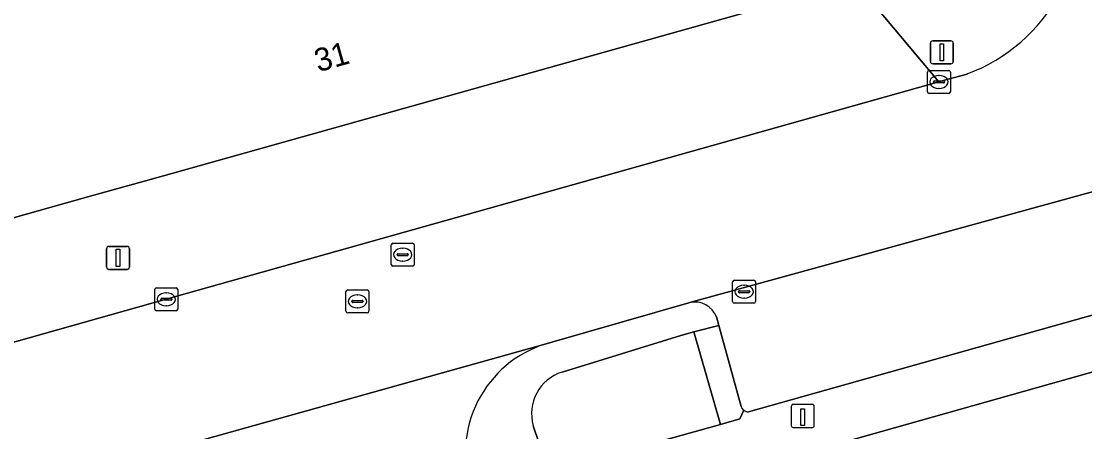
# Model space of a CAD drawing. Extents: x 159680 to 160786, y 387323 to 388340.
# Drawn here: x 160042.22 to 160088.5, y 388007.32 to 388025.19 of the extents above; entities that cross this region are included whole.
import ezdxf

# ---------------------------------------------------------------- set-up
doc = ezdxf.new("R2010")
doc.units = 0
for name, color, linetype in [('IMGEO_Berm_groen', 7, 'Continuous'), ('IMGEO_Groenvoorziening', 7, 'Continuous'), ('IMGEO_Kolk', 7, 'Continuous'), ('IMGEO_Laadpaal', 7, 'Continuous'), ('IMGEO_Lichtmast', 7, 'Continuous'), ('IMGEO_Pand', 7, 'Continuous'), ('IMGEO_Pand_nummerreeks', 7, 'Continuous'), ('IMGEO_Parkeervlak_open', 7, 'Continuous'), ('IMGEO_Rijbaan_lokaal_gesloten', 7, 'Continuous'), ('IMGEO_Rijbaan_lokaal_open', 7, 'Continuous'), ('IMGEO_Rioolput', 7, 'Continuous'), ('IMGEO_Voetpad_open', 7, 'Continuous')]:
    doc.layers.add(name, color=color, linetype=linetype)

msp = doc.modelspace()

# ---------------------------------------------------------------- linework, layer by layer
at = {"layer": 'IMGEO_Berm_groen'}
for points in [[(160064.504, 388007.573), (160065.196, 388005.532), (160066.404, 388005.893), (160072.649, 388007.629), (160071.485, 388011.671)], [(160071.485, 388011.671), (160070.928, 388011.51), (160065.754, 388009.916)]]:
    msp.add_lwpolyline(points, dxfattribs=at)
msp.add_arc((160066.328, 388008.105), 1.9, 107.5934, 196.2464, dxfattribs=at)
at = {"layer": 'IMGEO_Groenvoorziening'}
msp.add_lwpolyline([(160105.042, 388014.47), (160093.242, 388011.152), (160076.265, 388006.368), (160076.24, 388006.361)], dxfattribs=at)
at = {"layer": 'IMGEO_Kolk'}
for p, q in [((160081.658, 388022.125), (160081.658, 388022.977)), ((160081.733, 388023.051), (160082.585, 388023.051)), ((160082.146, 388022.831), (160082.171, 388022.831)), ((160082.659, 388022.977), (160082.659, 388022.125)), ((160081.917, 388022.545), (160081.917, 388022.557)), ((160082.355, 388022.508), (160081.957, 388022.508)), ((160081.96, 388022.594), (160082.358, 388022.594)), ((160082.169, 388022.271), (160082.144, 388022.271)), ((160082.401, 388022.557), (160082.401, 388022.545)), ((160082.585, 388022.051), (160081.733, 388022.051)), ((160073.254, 388013.914), (160074.106, 388013.914)), ((160048.031, 388012.657), (160048.031, 388013.509)), ((160048.106, 388013.583), (160048.958, 388013.583)), ((160049.032, 388013.509), (160049.032, 388012.657)), ((160073.179, 388012.988), (160073.179, 388013.84)), ((160073.481, 388013.457), (160073.879, 388013.457)), ((160073.667, 388013.694), (160073.692, 388013.694)), ((160074.18, 388013.84), (160074.18, 388012.988)), ((160048.29, 388013.077), (160048.29, 388013.089)), ((160048.728, 388013.04), (160048.33, 388013.04)), ((160048.333, 388013.126), (160048.731, 388013.126)), ((160048.519, 388013.363), (160048.544, 388013.363)), ((160048.774, 388013.089), (160048.774, 388013.077)), ((160073.438, 388013.408), (160073.438, 388013.42)), ((160073.876, 388013.371), (160073.478, 388013.371)), ((160073.69, 388013.134), (160073.665, 388013.134)), ((160073.922, 388013.42), (160073.922, 388013.408)), ((160048.958, 388012.583), (160048.106, 388012.583)), ((160048.542, 388012.803), (160048.517, 388012.803)), ((160074.106, 388012.914), (160073.254, 388012.914))]:
    msp.add_line(p, q, dxfattribs=at)
for points in [[(160081.658, 388022.125), (160081.658, 388022.977)], [(160081.733, 388023.051), (160082.585, 388023.051)], [(160082.659, 388022.977), (160082.659, 388022.125)], [(160082.585, 388022.051), (160081.733, 388022.051)], [(160073.254, 388013.914), (160074.106, 388013.914)], [(160048.031, 388012.657), (160048.031, 388013.509)], [(160048.106, 388013.583), (160048.958, 388013.583)], [(160049.032, 388013.509), (160049.032, 388012.657)], [(160073.179, 388012.988), (160073.179, 388013.84)], [(160074.18, 388013.84), (160074.18, 388012.988)], [(160048.958, 388012.583), (160048.106, 388012.583)], [(160074.106, 388012.914), (160073.254, 388012.914)]]:
    msp.add_lwpolyline(points, dxfattribs=at)
for centre, radius, start, end in [((160081.735, 388022.975), 0.0765, 91.552, 178.448), ((160081.735, 388022.975), 0.0765, 91.552, 178.448), ((160082.583, 388022.975), 0.0765, 1.552, 88.448), ((160082.583, 388022.975), 0.0765, 1.552, 88.448), ((160081.957, 388022.554), 0.0403, 85.8775, 175.7526), ((160081.954, 388022.544), 0.0366, 178.938, 274.7102), ((160082.358, 388022.551), 0.043, 264.8664, 352.4533), ((160082.362, 388022.556), 0.0386, 1.7309, 96.639), ((160081.735, 388022.127), 0.0765, 181.552, 268.448), ((160081.735, 388022.127), 0.0765, 181.552, 268.448), ((160082.583, 388022.127), 0.0765, 271.552, 358.448), ((160082.583, 388022.127), 0.0765, 271.552, 358.448), ((160073.256, 388013.838), 0.0765, 91.552, 178.448), ((160073.256, 388013.838), 0.0765, 91.552, 178.448), ((160074.104, 388013.838), 0.0765, 1.552, 88.448), ((160074.104, 388013.838), 0.0765, 1.552, 88.448), ((160048.108, 388013.507), 0.0765, 91.552, 178.448), ((160048.108, 388013.507), 0.0765, 91.552, 178.448), ((160048.956, 388013.507), 0.0765, 1.552, 88.448), ((160048.956, 388013.507), 0.0765, 1.552, 88.448), ((160073.478, 388013.417), 0.0403, 85.8775, 175.7526), ((160073.883, 388013.419), 0.0386, 1.7309, 96.639), ((160048.33, 388013.086), 0.0403, 85.8775, 175.7526), ((160048.327, 388013.076), 0.0366, 178.938, 274.7102), ((160048.731, 388013.083), 0.043, 264.8664, 352.4533), ((160048.735, 388013.088), 0.0386, 1.7309, 96.639), ((160073.256, 388012.99), 0.0765, 181.552, 268.448), ((160073.256, 388012.99), 0.0765, 181.552, 268.448), ((160073.475, 388013.407), 0.0366, 178.938, 274.7102), ((160073.879, 388013.414), 0.043, 264.8664, 352.4533), ((160074.104, 388012.99), 0.0765, 271.552, 358.448), ((160074.104, 388012.99), 0.0765, 271.552, 358.448), ((160048.108, 388012.659), 0.0765, 181.552, 268.448), ((160048.108, 388012.659), 0.0765, 181.552, 268.448), ((160048.956, 388012.659), 0.0765, 271.552, 358.448), ((160048.956, 388012.659), 0.0765, 271.552, 358.448)]:
    msp.add_arc(centre, radius, start, end, dxfattribs=at)
for centre, major_axis, ratio, start_param, end_param in [((160082.145, 388022.551), (-0.387, 0.002), 0.722429, 4.712389, 7.853982), ((160082.17, 388022.551), (-0.39, 0.002), 0.717154, 1.570796, 4.712389), ((160073.666, 388013.414), (-0.387, 0.002), 0.722429, 4.712389, 7.853982), ((160073.691, 388013.414), (-0.39, 0.002), 0.717154, 1.570796, 4.712389), ((160048.518, 388013.083), (-0.387, 0.002), 0.722429, 4.712389, 7.853982), ((160048.543, 388013.083), (-0.39, 0.002), 0.717154, 1.570796, 4.712389)]:
    msp.add_ellipse(centre, major_axis=major_axis, ratio=ratio, start_param=start_param, end_param=end_param, dxfattribs=at)
at = {"layer": 'IMGEO_Laadpaal'}
for p, q in [((160075.73, 388008.42), (160075.73, 388007.579)), ((160075.73, 388008.42), (160075.73, 388007.579)), ((160076.646, 388008.504), (160075.805, 388008.504)), ((160076.646, 388008.504), (160075.805, 388008.504)), ((160076.73, 388007.588), (160076.73, 388008.429)), ((160076.73, 388007.588), (160076.73, 388008.429)), ((160075.814, 388007.504), (160076.655, 388007.504)), ((160075.814, 388007.504), (160076.655, 388007.504))]:
    msp.add_line(p, q, dxfattribs=at)
msp.add_lwpolyline([(160076.145, 388008.317), (160076.305, 388008.317), (160076.305, 388007.584), (160076.145, 388007.584), (160076.145, 388008.317)], dxfattribs=at)
for centre, start, end in [((160075.808, 388008.426), 92.4484, 184.2845), ((160075.808, 388008.426), 92.4484, 184.2845), ((160076.652, 388008.426), 2.4484, 94.2845), ((160076.652, 388008.426), 2.4484, 94.2845), ((160075.808, 388007.582), 182.4484, 274.2845), ((160075.808, 388007.582), 182.4484, 274.2845), ((160076.652, 388007.582), 272.4484, 4.2845), ((160076.652, 388007.582), 272.4484, 4.2845)]:
    msp.add_arc(centre, 0.0779, start, end, dxfattribs=at)
at = {"layer": 'IMGEO_Lichtmast'}
for p, q in [((160081.788, 388023.439), (160081.788, 388024.239)), ((160081.788, 388024.239), (160081.788, 388023.439)), ((160081.888, 388024.339), (160082.678, 388024.339)), ((160082.678, 388024.339), (160081.888, 388024.339)), ((160082.778, 388024.239), (160082.778, 388023.439)), ((160082.778, 388023.439), (160082.778, 388024.239)), ((160082.678, 388023.339), (160081.888, 388023.339)), ((160081.888, 388023.339), (160082.678, 388023.339)), ((160045.937, 388014.486), (160045.937, 388015.286)), ((160045.937, 388015.286), (160045.937, 388014.486)), ((160046.037, 388015.386), (160046.827, 388015.386)), ((160046.827, 388015.386), (160046.037, 388015.386)), ((160046.927, 388015.286), (160046.927, 388014.486)), ((160046.927, 388014.486), (160046.927, 388015.286)), ((160046.827, 388014.386), (160046.037, 388014.386)), ((160046.037, 388014.386), (160046.827, 388014.386))]:
    msp.add_line(p, q, dxfattribs=at)
for points in [[(160082.208, 388024.214), (160082.358, 388024.214), (160082.358, 388023.464), (160082.208, 388023.464), (160082.208, 388024.214)], [(160046.357, 388015.261), (160046.507, 388015.261), (160046.507, 388014.511), (160046.357, 388014.511), (160046.357, 388015.261)]]:
    msp.add_lwpolyline(points, dxfattribs=at)
for centre, start, end in [((160081.888, 388024.239), 90, 180), ((160081.888, 388024.239), 90, 180), ((160082.678, 388024.239), 0, 90), ((160082.678, 388024.239), 360, 90), ((160081.888, 388023.439), 180, 270), ((160081.888, 388023.439), 180, 270), ((160082.678, 388023.439), 270, 0), ((160082.678, 388023.439), 270, 0), ((160046.037, 388015.286), 90, 180), ((160046.037, 388015.286), 90, 180), ((160046.827, 388015.286), 0, 90), ((160046.827, 388015.286), 360, 90), ((160046.037, 388014.486), 180, 270), ((160046.037, 388014.486), 180, 270), ((160046.827, 388014.486), 270, 0), ((160046.827, 388014.486), 270, 0)]:
    msp.add_arc(centre, 0.1, start, end, dxfattribs=at)
at = {"layer": 'IMGEO_Pand'}
msp.add_lwpolyline([(160064.645, 388076.34), (160034.131, 388067.806), (160027.198, 388065.867), (160022.13, 388083.862), (160015.616, 388082.027), (160034.502, 388014.561), (160045.121, 388017.541), (160048.413, 388018.465), (160072.4, 388025.196), (160074.223, 388025.708), (160073.683, 388027.634), (160075.4, 388030.474), (160077.364, 388031.025), (160076.927, 388032.577), (160075.134, 388038.967), (160074.077, 388042.732)], close=True, dxfattribs=at)
at = {"layer": 'IMGEO_Parkeervlak_open'}
for points in [[(160092.306, 388018.726), (160084.247, 388016.506), (160071.32, 388012.944)], [(160073.875, 388008.186), (160092.843, 388013.518)], [(160072.473, 388012.318), (160072.575, 388011.945), (160073.544, 388008.41)]]:
    msp.add_lwpolyline(points, dxfattribs=at)
for centre, radius, start, end in [((160071.531, 388011.958), 1.008, 20.9059, 102.0962), ((160073.857, 388008.52), 0.332, 199.4536, 234.0538), ((160073.863, 388008.525), 0.34, 233.6206, 271.9473)]:
    msp.add_arc(centre, radius, start, end, dxfattribs=at)
at = {"layer": 'IMGEO_Rijbaan_lokaal_gesloten'}
for points in [[(160083.381, 388022.896), (160082.508, 388022.65), (160082.159, 388022.551), (160048.532, 388013.083), (160030.725, 388008.065), (160012.92, 388003.049), (159996.101, 387998.287), (159976.848, 387992.866), (159960.046, 387988.14), (159939.339, 387982.319), (159921.263, 387977.213), (159904.721, 387972.567), (159885.981, 387967.286), (159867.201, 387961.954), (159849.42, 387956.928), (159846.182, 387956.029), (159846.177, 387956.028), (159847.813, 387949.843)], [(159997.91, 387992.22), (160026.043, 388000.161), (160026.098, 388000.177), (160027.821, 388000.667), (160046.868, 388006.04), (160047.038, 388006.081), (160049.921, 388006.905), (160065.061, 388011.145), (160065.314, 388011.216), (160071.266, 388012.932), (160071.32, 388012.944), (160084.247, 388016.506), (160092.306, 388018.726)]]:
    msp.add_lwpolyline(points, dxfattribs=at)
msp.add_arc((160080.706, 388030.046), 7.633, 290.5097, 11.4889, dxfattribs=at)
at = {"layer": 'IMGEO_Rijbaan_lokaal_open'}
msp.add_lwpolyline([(160065.061, 388011.145), (160049.921, 388006.905)], dxfattribs=at)
msp.add_arc((160066.533, 388006.378), 4.989, 107.1552, 198.5304, dxfattribs=at)
at = {"layer": 'IMGEO_Rioolput'}
for p, q in [((160058.321, 388014.601), (160058.321, 388015.453)), ((160058.396, 388015.527), (160059.248, 388015.527)), ((160058.809, 388015.307), (160058.834, 388015.307)), ((160059.322, 388015.453), (160059.322, 388014.601)), ((160058.58, 388015.021), (160058.58, 388015.033)), ((160059.018, 388014.984), (160058.62, 388014.984)), ((160058.623, 388015.07), (160059.021, 388015.07)), ((160059.064, 388015.033), (160059.064, 388015.021)), ((160059.248, 388014.527), (160058.396, 388014.527)), ((160058.832, 388014.747), (160058.807, 388014.747)), ((160056.426, 388013.493), (160057.278, 388013.493)), ((160056.351, 388012.567), (160056.351, 388013.419)), ((160056.61, 388012.987), (160056.61, 388012.999)), ((160056.653, 388013.036), (160057.051, 388013.036)), ((160056.839, 388013.273), (160056.864, 388013.273)), ((160057.094, 388012.999), (160057.094, 388012.987)), ((160057.352, 388013.419), (160057.352, 388012.567)), ((160057.048, 388012.95), (160056.65, 388012.95)), ((160056.862, 388012.713), (160056.837, 388012.713)), ((160057.278, 388012.493), (160056.426, 388012.493))]:
    msp.add_line(p, q, dxfattribs=at)
for points in [[(160058.321, 388014.601), (160058.321, 388015.453)], [(160058.396, 388015.527), (160059.248, 388015.527)], [(160059.322, 388015.453), (160059.322, 388014.601)], [(160059.248, 388014.527), (160058.396, 388014.527)], [(160056.426, 388013.493), (160057.278, 388013.493)], [(160056.351, 388012.567), (160056.351, 388013.419)], [(160057.352, 388013.419), (160057.352, 388012.567)], [(160057.278, 388012.493), (160056.426, 388012.493)]]:
    msp.add_lwpolyline(points, dxfattribs=at)
for centre, radius, start, end in [((160058.398, 388015.451), 0.0765, 91.552, 178.448), ((160058.398, 388015.451), 0.0765, 91.552, 178.448), ((160059.246, 388015.451), 0.0765, 1.552, 88.448), ((160059.246, 388015.451), 0.0765, 1.552, 88.448), ((160058.62, 388015.03), 0.0403, 85.8775, 175.7526), ((160058.617, 388015.02), 0.0366, 178.938, 274.7102), ((160059.021, 388015.027), 0.043, 264.8664, 352.4533), ((160059.025, 388015.032), 0.0386, 1.7309, 96.639), ((160058.398, 388014.603), 0.0765, 181.552, 268.448), ((160058.398, 388014.603), 0.0765, 181.552, 268.448), ((160059.246, 388014.603), 0.0765, 271.552, 358.448), ((160059.246, 388014.603), 0.0765, 271.552, 358.448), ((160056.428, 388013.417), 0.0765, 91.552, 178.448), ((160056.428, 388013.417), 0.0765, 91.552, 178.448), ((160057.276, 388013.417), 0.0765, 1.552, 88.448), ((160057.276, 388013.417), 0.0765, 1.552, 88.448), ((160056.65, 388012.996), 0.0403, 85.8775, 175.7526), ((160056.647, 388012.986), 0.0366, 178.938, 274.7102), ((160057.051, 388012.993), 0.043, 264.8664, 352.4533), ((160057.055, 388012.998), 0.0386, 1.7309, 96.639), ((160056.428, 388012.569), 0.0765, 181.552, 268.448), ((160056.428, 388012.569), 0.0765, 181.552, 268.448), ((160057.276, 388012.569), 0.0765, 271.552, 358.448), ((160057.276, 388012.569), 0.0765, 271.552, 358.448)]:
    msp.add_arc(centre, radius, start, end, dxfattribs=at)
for centre, major_axis, ratio, start_param, end_param in [((160058.808, 388015.027), (-0.387, 0.002), 0.722429, 4.712389, 7.853982), ((160058.833, 388015.027), (-0.39, 0.002), 0.717154, 1.570796, 4.712389), ((160056.838, 388012.993), (-0.387, 0.002), 0.722429, 4.712389, 7.853982), ((160056.863, 388012.993), (-0.39, 0.002), 0.717154, 1.570796, 4.712389)]:
    msp.add_ellipse(centre, major_axis=major_axis, ratio=ratio, start_param=start_param, end_param=end_param, dxfattribs=at)
at = {"layer": 'IMGEO_Voetpad_open'}
for points in [[(160064.645, 388076.34), (160074.077, 388042.732), (160075.134, 388038.967), (160076.927, 388032.577), (160077.364, 388031.025), (160078.517, 388026.913), (160082.159, 388022.551), (160082.508, 388022.65), (160083.381, 388022.896)], [(160012.92, 388003.049), (160030.725, 388008.065), (160048.532, 388013.083), (160082.159, 388022.551), (160078.517, 388026.913), (160074.223, 388025.708), (160072.4, 388025.196), (160048.413, 388018.465), (160045.121, 388017.541), (160034.502, 388014.561), (160032.05, 388013.873), (160028.888, 388012.985), (160015.583, 388009.251), (160010.404, 388007.798), (160007.521, 388006.989)], [(160073.662, 388008.252), (160073.486, 388007.88), (160072.649, 388007.629), (160066.404, 388005.893), (160065.196, 388005.532), (160065.922, 388003.391), (160067.227, 388003.821), (160076.24, 388006.361), (160076.265, 388006.368), (160093.242, 388011.152), (160105.042, 388014.47)], [(160092.843, 388013.518), (160073.875, 388008.186)], [(160071.32, 388012.944), (160071.266, 388012.932), (160065.314, 388011.216), (160065.061, 388011.145)], [(160065.754, 388009.916), (160070.928, 388011.51), (160071.485, 388011.671), (160072.575, 388011.945), (160072.473, 388012.318)], [(160072.575, 388011.945), (160071.485, 388011.671), (160072.649, 388007.629), (160073.486, 388007.88), (160073.662, 388008.252)], [(160073.544, 388008.41), (160072.575, 388011.945)], [(160065.196, 388005.532), (160064.504, 388007.573)]]:
    msp.add_lwpolyline(points, dxfattribs=at)
for centre, radius, start, end in [((160080.706, 388030.046), 7.633, 290.5097, 11.4889), ((160071.531, 388011.958), 1.008, 20.9059, 102.0962), ((160066.533, 388006.378), 4.989, 107.1552, 198.5304), ((160066.328, 388008.105), 1.9, 107.5934, 196.2464), ((160073.857, 388008.52), 0.332, 199.4536, 234.0538), ((160073.863, 388008.525), 0.34, 233.6206, 271.9473)]:
    msp.add_arc(centre, radius, start, end, dxfattribs=at)

# ---------------------------------------------------------------- texts
at = {"layer": 'IMGEO_Pand_nummerreeks'}
msp.add_text('31', height=1, rotation=15.6761, dxfattribs=at).set_placement((160055.142, 388022.97))

doc.saveas('drawing.dxf')
